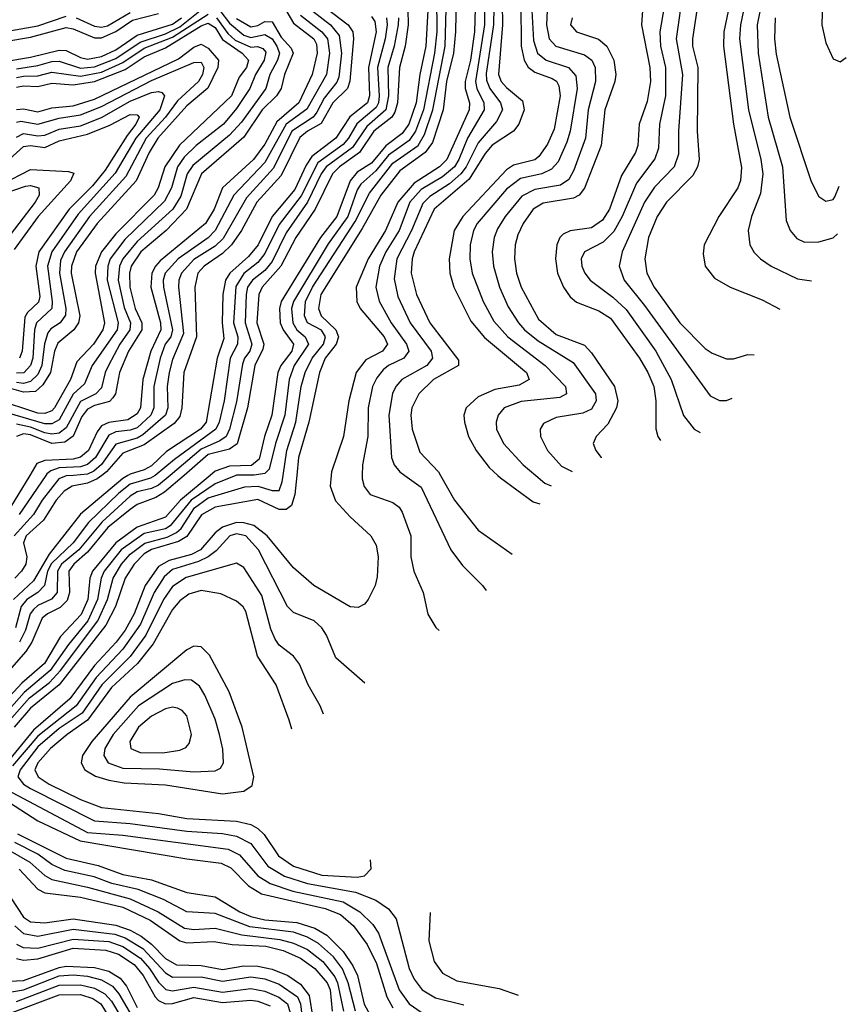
# Model space of a CAD drawing. Header units: inches. Extents: x 501365 to 657855, y 482276 to 547543.
# Tile 919 of 957: x 644259 to 646587, y 488509 to 491284. Entities that reach past the tile are written whole.
import ezdxf

# ---------------------------------------------------------------- set-up
doc = ezdxf.new("R2010")
doc.units = ezdxf.units.IN
doc.header["$MEASUREMENT"] = 0
doc.layers.add('A6448', color=7, linetype='Continuous')
doc.layers.add('A6449', color=7, linetype='Continuous')

msp = doc.modelspace()

# ---------------------------------------------------------------- linework, layer by layer
at = {"layer": 'A6448', "color": 5}
for points, elevation in [([(644795.7, 490000), (644712.2, 489930), (644670, 489882.1), (644590, 489854.2), (644530, 489809.8), (644464.1, 489730), (644456.9, 489710), (644450.7, 489650), (644432.5, 489607.5), (644374, 489546), (644329.3, 489470), (644265.6, 489414.4), (644207.7, 489352.3)], 4320), ([(644722, 490000), (644667.4, 489952.6), (644642.8, 489937.2), (644590, 489917.9), (644570, 489903.6), (644507.2, 489852.8), (644450, 489783.1), (644412.1, 489750), (644398, 489730), (644399.7, 489670), (644392.5, 489647.5), (644372.7, 489627.3), (644337.9, 489610), (644322.8, 489597.2), (644293.4, 489530), (644276.5, 489503.5), (644210, 489427.5)], 4280), ([(644868, 490000), (644810, 489976.2), (644742, 489930), (644682.5, 489857.5), (644670, 489849.6), (644610, 489835.7), (644544.6, 489790), (644497.5, 489730), (644488.7, 489710), (644478.1, 489650), (644451.3, 489590), (644396.4, 489523.6), (644344.8, 489450), (644271.7, 489388.3), (644215.7, 489324.3)], 4340), ([(644230, 489308.6), (644287, 489373), (644343.4, 489416.6), (644374.3, 489450), (644479.7, 489590), (644506.5, 489650), (644522.3, 489710), (644545.5, 489750), (644570, 489777.7), (644611.2, 489808.8), (644674.2, 489825.8), (644701.1, 489838.9), (644714, 489850), (644751.2, 489908.8), (644790, 489936.3), (644892.8, 489967.2), (644930, 489969.1), (644970, 489957.2), (644990, 489957.1), (644998.4, 489981.6), (645001.1, 490000)], 4360), ([(645136.7, 490000), (645133.9, 489970), (645148.5, 489928.5), (645190, 489883.1), (645248.4, 489830), (645263.2, 489803.2), (645269, 489770), (645266.3, 489713.7), (645260.6, 489690), (645240.8, 489650), (645230, 489636.9), (645212.6, 489627.4), (645190, 489629.9), (645087.2, 489690), (645030, 489739.6), (644956.3, 489830), (644918.3, 489858.3), (644890, 489866.5), (644870, 489867), (644830, 489854.2), (644810, 489838.3), (644768.4, 489790), (644742.7, 489777.3), (644679.7, 489760.3), (644650, 489743.4), (644612.6, 489690), (644581.6, 489610), (644556, 489564), (644530.5, 489529.5), (644470, 489463.7), (644400, 489370), (644297.9, 489282), (644230, 489198.8)], 4420), ([(644287.4, 490000), (644233.7, 489910)], 4120), ([(644564, 490000), (644550, 489991.3), (644430, 489890.2), (644341.9, 489778.1), (644297.7, 489702.3), (644242, 489650)], 4220), ([(644410.9, 490000), (644390, 489998.3), (644369.1, 489990), (644322.5, 489930), (644298.5, 489890), (644243.3, 489830)], 4160), ([(645039.5, 490000), (645034.1, 489945.9), (645025, 489915), (645010, 489903.5), (644990, 489903.5), (644930, 489931.7), (644810, 489910.3), (644771.4, 489888.6), (644730, 489827.7), (644706.1, 489813.9), (644630, 489790.9), (644610, 489778.4), (644581.7, 489750), (644556.3, 489710), (644528.7, 489630), (644501.8, 489578.2), (644370.1, 489409.9), (644290, 489343.6), (644243.6, 489290)], 4380), ([(644490.4, 490000), (644477.7, 489990), (644450, 489977.8), (644407.2, 489970), (644384.3, 489955.7), (644362.1, 489930), (644325.9, 489874.1), (644277.4, 489830), (644269.9, 489810), (644278.9, 489770), (644276.2, 489750), (644264.6, 489730), (644245, 489710)], 4180), ([(644640.9, 490000), (644640.4, 489999.6), (644628, 489992), (644570, 489975.4), (644538.7, 489950), (644453.2, 489866.8), (644410, 489809.4), (644348.6, 489751.4), (644337.3, 489730), (644329.2, 489690), (644309.9, 489670.1), (644279.4, 489650), (644263.3, 489630), (644247.7, 489570)], 4240), ([(644332.8, 490000), (644257.2, 489890)], 4140), ([(644682.5, 490000), (644650, 489972.6), (644630, 489963), (644590, 489953.6), (644570, 489941.5), (644491.1, 489868.9), (644425.7, 489790), (644377.1, 489750), (644365.6, 489730), (644364.8, 489670), (644348.6, 489651.4), (644310, 489633.2), (644297.9, 489622.1), (644289, 489610), (644275.9, 489564.1), (644258.7, 489530)], 4260), ([(645223.9, 490000), (645223.8, 489990), (645229, 489969), (645246.5, 489946.5), (645310, 489923.8), (645327.9, 489910), (645336.2, 489896.2), (645360.7, 489830), (645360.8, 489770), (645368.9, 489730), (645395.7, 489670), (645408.3, 489608.3), (645430.9, 489570.9), (645440.9, 489562.8)], 4440), ([(645343.9, 490000), (645390, 489966.4), (645473.1, 489790), (645506, 489746), (645562.6, 489690), (645572.7, 489675.4)], 4460), ([(645444.1, 490000), (645483.8, 489930), (645550, 489845.5), (645645.8, 489777.5)], 4480), ([(645606, 490000), (645613.4, 489993.4), (645705.3, 489925.3), (645723.7, 489919.3)], 4520), ([(645712.5, 490000), (645738.3, 489978.3), (645755.8, 489970.1)], 4540), ([(645231, 489414.7), (645150, 489485.3), (645123.6, 489550), (645110, 489570.5), (645088.9, 489590), (645030, 489613.8), (645013.8, 489630), (644932.1, 489790), (644896, 489830), (644870, 489835.6), (644851.4, 489830), (644812.5, 489787.5), (644789.6, 489770.4), (644763.1, 489756.9), (644690, 489734.2), (644665.8, 489714.2), (644637.5, 489670), (644599, 489581), (644550, 489509.7), (644474.2, 489430), (644417.9, 489350), (644310, 489265), (644238.9, 489181.1)], 4440), ([(645114.8, 489326.8), (645105.6, 489350), (645071.5, 489410), (645047.4, 489467.4), (645030.3, 489490.3), (644990, 489521.2), (644978.4, 489538.4), (644966.2, 489566.3), (644941, 489661), (644890, 489740.2), (644870, 489752.7), (644728.3, 489711.7), (644690, 489686.4), (644664.5, 489650), (644614.4, 489550), (644570.3, 489489.7), (644490.4, 489410), (644435.1, 489330), (644370, 489286.1), (644310, 489234.6), (644260.1, 489170), (644253.8, 489150), (644269.4, 489130), (644290, 489117.7), (644470, 489026.3), (644570, 489019), (644730, 488996.9), (644830, 488990.6), (644870, 488983.4), (644910, 488962.7), (644958.4, 488898.4), (645005.1, 488870), (645069.5, 488849.5), (645204.8, 488824.8), (645262.4, 488802.4), (645297.9, 488777.9), (645319.2, 488750), (645356.3, 488610), (645370, 488579.8), (645393, 488550), (645430, 488527.3), (645510, 488507.2)], 4460), ([(644770, 489675.2), (644735.4, 489664.7), (644710, 489646.3), (644690, 489621.6), (644634.8, 489525.2), (644591, 489470), (644518, 489402), (644449.8, 489310.2), (644392.4, 489270), (644345.5, 489230), (644309.8, 489190), (644301.5, 489170), (644310.8, 489150), (644342.1, 489130), (644430, 489086.4), (644490, 489064), (644650, 489046.8), (644730, 489032.6), (644870, 489024.9), (644910, 489016.2), (644930, 489005.1), (644947.9, 488987.9), (644987.8, 488927.8), (645030, 488898.4), (645110, 488873), (645210, 488867.4), (645230, 488871.1), (645249.5, 488890.5), (645247.3, 488916.6)], 4480), ([(645025.7, 489284.7), (645018.5, 489310), (644981.1, 489410), (644928.5, 489490), (644896.4, 489616.4), (644889, 489629), (644870, 489645.4), (644825.9, 489665.9), (644770, 489675.2)], 4480), ([(644193.2, 489130), (644450, 488993.4), (644550, 488986.1), (644846.1, 488946.1), (644878.5, 488930), (644930, 488870.9), (644964.2, 488850), (645028.2, 488828.2), (645170, 488798.3), (645217.4, 488770), (645253.8, 488733.8), (645269.8, 488710), (645327.8, 488550), (645356.5, 488510), (645390, 488487.3)], 4440), ([(644230, 489077.8), (644310, 489025.8), (644429.5, 488969.5), (644730, 488919.1), (644827, 488907), (644853.7, 488893.7), (644903.3, 488843.3), (644940.4, 488820.4), (645119.3, 488779.3), (645162.6, 488762.6), (645198.9, 488730), (645237.8, 488677.8), (645264.1, 488624.1), (645293.3, 488530), (645310, 488499.6)], 4420), ([(644252.8, 488990), (644390, 488921.4), (644480.2, 488900.2), (644550, 488874.6), (644630, 488859.9), (644730, 488824.1), (644810, 488812.1), (644879.4, 488770), (644910, 488756.6), (644950, 488747.4), (645039.9, 488739.9), (645090, 488723.4), (645124.1, 488704.1), (645170, 488658.3), (645197.9, 488617.9), (645210.4, 488590), (645229.8, 488509.8), (645251.3, 488470)], 4380), ([(644225.6, 488945.6), (644288, 488910), (644330, 488872.2), (644350, 488860.5), (644450, 488839.6), (644570, 488806.3), (644649.4, 488769.4), (644723.8, 488723.8), (644750, 488720), (644810, 488723.9), (644884.9, 488704.9), (644992, 488692), (645030, 488681.5), (645070, 488663.5), (645113.1, 488630), (645146.8, 488586.8), (645154.5, 488570), (645171.2, 488490)], 4340), ([(645204.5, 488490), (645184.4, 488570), (645168.8, 488608.8), (645142.7, 488642.7), (645100.7, 488680.7), (645070, 488698.1), (645030, 488712.3), (644907.5, 488727.5), (644810, 488765.1), (644730, 488770.1), (644664.1, 488804.1), (644592.6, 488832.6), (644518.4, 488850), (644468.8, 488868.8), (644386.5, 488886.5), (644350, 488902.8), (644310, 488932.7), (644245.3, 488965.3)], 4360), ([(644257.8, 488890), (644310, 488834), (644330, 488823.1), (644430, 488810.8), (644550, 488782.5), (644626.7, 488746.7), (644710, 488687.7), (644730, 488682.8), (644806.2, 488686.2), (644857.9, 488677.9), (644952.8, 488672.8), (645001, 488661), (645050, 488639.5), (645090.3, 488610.3), (645125.4, 488570), (645133.2, 488550), (645139.5, 488490)], 4320), ([(644216.2, 488836.2), (644270, 488754.8), (644290, 488741.8), (644330, 488739.2), (644410, 488750.5), (644530, 488732.1), (644570, 488718.3), (644600.9, 488700.9), (644630, 488678.8), (644670, 488638.3), (644700.6, 488620.6), (644770, 488618.9), (644830, 488607.4), (644890, 488617.2), (644930, 488616.9), (644970, 488608.2), (645014.4, 488590), (645050, 488565.5), (645074.4, 488534.4), (645085.1, 488470)], 4280), ([(645415.4, 488767.8), (645411.9, 488688.1), (645426.8, 488630), (645450, 488597), (645490, 488575.2), (645610, 488553.6), (645663.2, 488535.1)], 4480), ([(644245.4, 488730), (644270, 488708.4), (644310, 488701), (644410, 488720.5), (644527.2, 488707.2), (644556.6, 488696.6), (644606, 488666), (644670, 488597.7), (644690, 488586), (644770, 488586.8), (644830, 488573.9), (644910, 488586.6), (644950, 488580.8), (644990, 488565.6), (645041.5, 488530), (645050.4, 488510.4), (645054.8, 488470)], 4260), ([(644250, 488678.2), (644269.2, 488669.2), (644310, 488666.9), (644410, 488693.1), (644510, 488686.2), (644550, 488672.1), (644599.1, 488639.1), (644625.1, 488610), (644650, 488571.4), (644671.1, 488551.1), (644690, 488547.3), (644750, 488557.9), (644830, 488543.4), (644910, 488553.4), (644950, 488546.5), (644989, 488529), (645013.3, 488510), (645031.7, 488450)], 4240), ([(644250, 488638.1), (644270, 488633.6), (644310, 488637.6), (644410, 488667.4), (644502, 488662), (644537.8, 488650), (644581.4, 488621.4), (644606.6, 488590), (644640.3, 488530), (644650, 488519.5), (644670, 488510.2), (644690, 488511.6), (644750, 488528.1), (644830, 488514.6), (644910, 488520.7), (644930, 488518.2), (644965, 488505)], 4220), ([(644230, 488574.6), (644270, 488576.3), (644370, 488613.3), (644390, 488616.8), (644470, 488612.8), (644510, 488602.1), (644542.4, 488582.4), (644560, 488560), (644590, 488499.8)], 4180), ([(644230, 488542.9), (644270, 488550.3), (644370, 488589.2), (644410, 488591.9), (644450, 488588), (644490, 488578.1), (644520.5, 488560.5), (644538.8, 488538.8), (644589.9, 488450)], 4160), ([(644250, 488516.8), (644370, 488562.9), (644430, 488564), (644470, 488554.4), (644498.7, 488538.7), (644517.7, 488517.7), (644570, 488429.2)], 4140), ([(644230, 488483.4), (644370, 488536), (644430, 488536.5), (644465.4, 488525.4), (644487.7, 488510), (644550, 488408.9)], 4120)]:
    msp.add_lwpolyline(points, dxfattribs=dict(at, elevation=elevation))
for points, elevation in [([(644750, 489518.4), (644730, 489508.1), (644570, 489374.4), (644462, 489250), (644436.2, 489210), (644432.4, 489190), (644442.6, 489170), (644472.2, 489152.2), (644510, 489141.1), (644553.5, 489133.5), (644670, 489127.6), (644830, 489102.7), (644890, 489109.5), (644913.9, 489126.1), (644918.6, 489150), (644885.3, 489290), (644848.8, 489390), (644793.6, 489493.6), (644770, 489516.4)], 4520), ([(644724.1, 489424.1), (644690, 489413.2), (644593.4, 489350), (644522.7, 489270), (644498.8, 489230), (644496.2, 489210), (644508.3, 489190), (644550, 489174.6), (644652.8, 489172.7), (644750, 489164.6), (644810, 489167.4), (644825, 489175), (644833.1, 489190), (644831.3, 489228.7), (644822.3, 489270), (644810, 489312.7), (644780.9, 489380.9), (644766, 489406), (644743.1, 489423.1)], 4540), ([(644690, 489346.4), (644670, 489342.1), (644630, 489321.7), (644593.9, 489290), (644569.7, 489250), (644572.1, 489230), (644598.4, 489218.4), (644662.1, 489217.9), (644710, 489225.1), (644726.9, 489233.1), (644736.2, 489243.8), (644742.8, 489270), (644730, 489322.2), (644717.1, 489337.1), (644704, 489344)], 4560)]:
    msp.add_lwpolyline(points, close=True, dxfattribs=dict(at, elevation=elevation))
at = {"layer": 'A6449', "color": 5}
for points, elevation in [([(646318.2, 491410), (646289.8, 491270), (646287, 491230), (646311.8, 491030), (646347, 490890), (646352.4, 490850), (646345.6, 490794.4), (646320.6, 490730), (646311.3, 490690), (646315.9, 490650), (646328.3, 490628.3), (646345.8, 490610), (646375.9, 490590), (646450, 490553.9), (646489, 490548.5)], 4740), ([(646364.9, 491410), (646336.7, 491270), (646338.7, 491190), (646366.9, 491010), (646408, 490870), (646418.3, 490718.3), (646428.9, 490690), (646447.9, 490667.9), (646470, 490657.1), (646510, 490658.3), (646550, 490669.7), (646563, 490680.4)], 4760), ([(645074, 491354), (645184.4, 491270), (645197, 491250), (645198.9, 491230), (645189.2, 491110.8), (645182.6, 491090), (645141, 491050), (645108.4, 490991.6), (645069.8, 490970), (645048.1, 490951.9), (644995.2, 490844.8), (644926.7, 490770), (644883.5, 490690), (644855.7, 490650), (644830, 490625.4), (644778.5, 490590), (644761, 490570), (644752, 490530), (644757.5, 490390), (644721.4, 490290), (644716.1, 490190), (644710, 490166.3), (644694.1, 490145.9), (644610, 490085.9), (644550, 490062.3), (644503.2, 490010), (644490.4, 490000)], 4180), ([(645568.5, 491370), (645568.1, 491270), (645542.6, 491110), (645546.4, 491090), (645566.4, 491050), (645567.7, 491030), (645520, 490950), (645496.1, 490890), (645483.6, 490870), (645450, 490841.4), (645390, 490805.6), (645357.7, 490770), (645327.6, 490690), (645290.6, 490630), (645272.8, 490590), (645262.4, 490530), (645271.2, 490491.2), (645305.6, 490430), (645349, 490370), (645355.6, 490350), (645341.1, 490330), (645298, 490310), (645282.6, 490297.4), (645264.7, 490275.3), (645253.3, 490250), (645241.1, 490190), (645240.1, 490110), (645224.4, 490030), (645223.9, 490000)], 4440), ([(645596, 491370), (645593.8, 491270), (645573.1, 491133.1), (645573.7, 491113.7), (645583.4, 491090), (645613.4, 491050), (645619.1, 491030), (645602.4, 490997.6), (645550, 490937.6), (645516.5, 490870), (645501.8, 490850), (645470, 490821.8), (645414.4, 490785.6), (645394.2, 490765.8), (645362.6, 490690), (645321.7, 490610), (645313.7, 490553.7), (645323.8, 490503.7), (645359.4, 490430), (645418.3, 490350), (645421.7, 490330), (645406.2, 490310), (645335.7, 490270), (645318.4, 490250), (645309.1, 490230.9), (645298.7, 490170), (645306.8, 490050), (645314.2, 490030), (645330.1, 490010.1), (645343.9, 490000)], 4460), ([(646082.4, 491370), (646061.9, 491250), (646064.4, 491210), (646078.5, 491150), (646077.7, 491070), (646061.5, 490990), (646058.1, 490921.9), (646048.1, 490891.9), (645996.3, 490823.7), (645956.3, 490730), (645932.2, 490687.8), (645902.7, 490657.3), (645850.1, 490629.9), (645840.9, 490610), (645842.9, 490590), (645850.6, 490570), (645865.8, 490550), (645930, 490502), (645967.3, 490467.3), (646050.9, 490350), (646094.2, 490270), (646128.7, 490168.7), (646159, 490130), (646176, 490120.6)], 4640), ([(646127.8, 491370), (646108, 491230), (646126, 491130), (646114.6, 490970), (646115.1, 490904.9), (646102.6, 490870), (646047.5, 490812.5), (646019.4, 490770), (645956.3, 490630), (645947.2, 490590), (645961.6, 490550), (646018.7, 490478.7), (646203.9, 490223.9), (646230, 490211.2), (646250, 490210.6), (646266, 490217.2)], 4660), ([(646521.3, 491370), (646518.3, 491270), (646530, 491219.5), (646550, 491174), (646570, 491165.7), (646587.3, 491177.4)], 4820), ([(644250, 491146.3), (644310, 491155), (644350, 491166.2), (644370, 491167.4), (644430, 491148), (644470, 491151.4), (644530, 491175.1), (644598.7, 491221.3), (644670, 491244.5), (644710, 491264.2), (644790, 491328.2)], 4060), ([(645433.5, 491350), (645433.6, 491250), (645427.9, 491190), (645396.3, 491030), (645374, 490970), (645355.8, 490944.2), (645297.9, 490902.1), (645261.9, 490858.1), (645219.6, 490820.4), (645210, 490804.8), (645183.1, 490730), (645127.6, 490652.4), (645029.9, 490490), (645024.3, 490470), (645028.1, 490430), (645039.9, 490410), (645063.3, 490390), (645072.7, 490370), (645032.1, 490310), (645018.1, 490270), (645005.9, 490170), (644979.2, 490090), (644962.1, 490017.9), (644950, 490005), (644919.8, 490000.2), (644870, 490000.8), (644868, 490000)], 4340), ([(645001.1, 490000), (645011.2, 490070), (645036.8, 490150), (645052.3, 490250), (645062.9, 490290), (645082.5, 490330), (645114.8, 490370), (645120.7, 490390), (645108.9, 490408.9), (645070, 490430.1), (645061.5, 490450), (645064.3, 490490), (645083.5, 490530), (645204.3, 490715.7), (645244.3, 490795.7), (645310, 490879.6), (645381.2, 490930), (645399.7, 490960.3), (645423.1, 491030), (645457.7, 491210), (645461.4, 491350)], 4360), ([(645488.5, 491350), (645486.9, 491250), (645481.2, 491190), (645461.6, 491110), (645452.3, 491030), (645421.6, 490938.5), (645401.5, 490910), (645330, 490858.3), (645276.3, 490790), (645223.8, 490696.2), (645107.5, 490510), (645100.9, 490470), (645108.6, 490450), (645149.5, 490410), (645157.1, 490390), (645150.3, 490370), (645119.8, 490330), (645103.4, 490290), (645073.7, 490150), (645044.5, 490050), (645039.5, 490000)], 4380), ([(645543.1, 491350), (645540.3, 491250), (645528.9, 491170), (645513.6, 491110), (645513.4, 491090), (645525.8, 491050), (645525.1, 491030), (645462.3, 490890), (645441.1, 490870), (645370, 490823.2), (645324.2, 490770), (645289.7, 490690), (645240.8, 490610), (645207.2, 490530), (645208.9, 490490), (645217.9, 490470), (645285.8, 490390), (645295, 490370), (645280.8, 490350), (645234.1, 490325.9), (645207.2, 490290), (645186, 490210), (645171.1, 490110), (645137.6, 490010), (645136.7, 490000)], 4420), ([(645618.5, 491330), (645618.8, 491270), (645607.4, 491130), (645615.4, 491110), (645630, 491093.2), (645675.6, 491055.6), (645679.9, 491030), (645665.1, 490990), (645650.4, 490970), (645589.5, 490930.5), (645570, 490907.1), (645524.8, 490835.2), (645426.3, 490750), (645370.5, 490630), (645364.4, 490610), (645361.7, 490570), (645377.1, 490510), (645413.9, 490430), (645494.9, 490325.1), (645494.7, 490310), (645424.9, 490270), (645383, 490230), (645363.9, 490190), (645360.9, 490170), (645364.5, 490130), (645385.7, 490065.7), (645438.4, 490010), (645444.1, 490000)], 4480), ([(645670.3, 491329.7), (645671.8, 491210), (645679.9, 491170), (645690.9, 491150.9), (645710, 491136.6), (645759, 491119), (645771.1, 491111.1), (645778, 491098), (645781.2, 491070), (645764.4, 490975.6), (645746.1, 490933.9), (645721.5, 490898.5), (645710, 490889.5), (645650, 490874), (645630, 490861.4), (645507.7, 490730), (645483.1, 490690), (645468.7, 490610), (645470.9, 490570), (645481.9, 490530), (645530, 490434.4), (645568.2, 490388.2), (645686.2, 490290), (645693.9, 490270), (645665.8, 490254.2), (645597.6, 490242.4), (645550, 490221.2), (645516.8, 490190), (645510.5, 490170), (645511.8, 490150), (645523.7, 490110), (645545.1, 490070), (645581.7, 490021.7), (645606, 490000)], 4520), ([(646169.4, 491330), (646153.9, 491230), (646154.5, 491210), (646169, 491150), (646167.4, 490970), (646172.7, 490890), (646168.5, 490870), (646155.1, 490844.9), (646081.2, 490770), (646055, 490730), (646030.4, 490670), (646019.6, 490610), (646025.2, 490570), (646046.2, 490530), (646118.1, 490430), (646190, 490357.9), (646210, 490344.2), (646250, 490328.4), (646270, 490328.6), (646310, 490340.5), (646328.3, 490339.6)], 4680), ([(646262.8, 491350), (646242.7, 491250), (646241.3, 491210), (646269.8, 490990.2), (646292.2, 490867.8), (646289.2, 490830.8), (646281.6, 490810), (646228.7, 490730), (646187, 490650), (646184, 490624), (646190.1, 490590.1), (646215.8, 490555.8), (646260.3, 490530), (646350, 490494.9), (646400.4, 490468.2)], 4720), ([(644138.3, 491210), (644290, 491234.8), (644390, 491261.9), (644410, 491259), (644470, 491233), (644490, 491233.5), (644530, 491251), (644577.3, 491282.7), (644650, 491301.8)], 4120), ([(644822.6, 491310), (644850, 491274.3), (644890, 491240.3), (644910, 491234), (644950, 491242.5), (644970, 491230.3), (644983.5, 491210), (644990.8, 491190), (644985.3, 491170), (644963.4, 491130), (644952.1, 491090), (644884.1, 490995.9), (644850, 490959.2), (644746.4, 490873.6), (644730.4, 490849.6), (644712.9, 490787.1), (644690.2, 490750), (644590, 490658.8), (644549.5, 490610), (644540.4, 490590), (644536.3, 490550), (644553.2, 490473.2), (644571, 490430), (644569.7, 490410), (644541.4, 490370), (644509.4, 490310), (644499.7, 490290), (644490, 490247.1), (644473.8, 490230), (644430, 490207.9), (644390, 490134.4), (644370, 490118.7), (644350, 490115.8), (644330, 490119.9), (644290, 490136.2), (644250, 490144.2)], 4060), ([(644250, 491121.4), (644270, 491125.3), (644310, 491125.8), (644350, 491136), (644430, 491124.7), (644490, 491136.6), (644550, 491163.5), (644610, 491203.8), (644690, 491235.4), (644790, 491300.3)], 4040), ([(645002.6, 491322.6), (645030, 491274.8), (645087.6, 491230), (645095.4, 491215.4), (645096.6, 491190), (645082.8, 491130), (645045.7, 491050), (644983.7, 490996.3), (644950, 490933.1), (644917.3, 490890), (644830, 490810), (644806.7, 490750), (644782.4, 490710), (644655.2, 490604.8), (644641.3, 490590), (644631.1, 490570), (644628.2, 490530), (644656.1, 490430), (644656.5, 490410), (644628.8, 490350), (644605.9, 490270), (644599.3, 490190), (644590, 490173.4), (644563.5, 490156.5), (644510, 490149.2), (644490, 490139.8), (644477.2, 490122.8), (644453, 490070), (644430, 490051.3), (644410, 490046.1), (644330, 490041.5), (644307, 490033), (644287.4, 490000)], 4120), ([(645050, 491297.4), (645110.4, 491250.4), (645126.5, 491230), (645131.4, 491190), (645123, 491130), (645068.2, 491031.8), (645010, 490990), (644950, 490882.1), (644862.3, 490790), (644809.8, 490690), (644790, 490669.8), (644705.9, 490610), (644669.2, 490570), (644663.4, 490550), (644663.9, 490530), (644689.2, 490410), (644684.5, 490390), (644669.1, 490370), (644655.1, 490330), (644636.9, 490250), (644637, 490190), (644628.1, 490170), (644590, 490134.3), (644570, 490127.2), (644530, 490122.7), (644510, 490113.6), (644472.3, 490050), (644450, 490030.3), (644430, 490024.2), (644370, 490020.8), (644346.8, 490013.2), (644335.7, 490004.3), (644332.8, 490000)], 4140), ([(645064.4, 491324.4), (645134.6, 491270), (645159.4, 491239.4), (645165.1, 491190), (645157.7, 491122.3), (645152.1, 491107.9), (645116.3, 491063.6), (645096.5, 491023.5), (645085.7, 491010), (645025.3, 490970), (644974.3, 490865.7), (644897.7, 490782.3), (644832, 490668), (644810, 490646), (644750, 490608.3), (644714.8, 490570), (644707.5, 490550), (644706.7, 490530), (644720.6, 490399.4), (644690, 490326.5), (644680.1, 490290), (644674.9, 490250), (644676.2, 490190), (644669.8, 490170), (644606.1, 490113.9), (644590, 490104.8), (644530, 490088.3), (644489.6, 490030.5), (644468.1, 490011.9), (644450, 490003.1), (644410.9, 490000)], 4160), ([(644418.1, 491290), (644470, 491266.3), (644490, 491263.3), (644506.9, 491266.9), (644570, 491304.6)], 4140), ([(645352.7, 491312.7), (645353.6, 491270), (645344.6, 491210), (645328.5, 491150), (645323.1, 491050), (645316.2, 491023.8), (645307.6, 491010), (645256.2, 490970), (645215.9, 490910), (645159.5, 490870), (645140, 490850), (645091.5, 490750), (645037, 490670), (644995, 490590), (644942, 490530), (644932.3, 490510), (644927.2, 490430), (644946.4, 490370), (644944.4, 490355.6), (644921.1, 490310), (644901.2, 490190), (644871.3, 490088.7), (644850, 490073.8), (644790, 490059.2), (644722, 490000)], 4280), ([(645408.5, 491310), (645403.1, 491210), (645386.2, 491130), (645375.4, 491050), (645355.1, 490990), (645336.3, 490963.7), (645290, 490928.9), (645250, 490880.2), (645210, 490854.2), (645190, 490830), (645152.5, 490730), (645106.2, 490670), (644995.3, 490490), (644990.9, 490470), (644992.8, 490430), (645001.7, 490410), (645030.4, 490370), (645025.8, 490350), (644994.4, 490310), (644986.6, 490290), (644969.3, 490170), (644948.5, 490110), (644934, 490046), (644911.9, 490028.1), (644850, 490025.7), (644810, 490012), (644795.7, 490000)], 4320), ([(645702, 491310), (645706, 491226), (645717.9, 491190), (645741.8, 491170), (645804.5, 491150), (645826, 491126), (645829.1, 491090), (645809.6, 490970), (645800.4, 490939.6), (645776.2, 490883.8), (645757.4, 490862.6), (645730, 490850), (645670, 490836.6), (645630, 490806.8), (645547.7, 490710), (645537.6, 490690), (645528, 490650), (645526.7, 490610), (645533.3, 490570), (645564.2, 490490), (645594.5, 490434.5), (645633.8, 490390), (645739.3, 490310), (645796.7, 490250), (645799, 490230), (645780.4, 490219.6), (645671.8, 490208.2), (645623.5, 490190), (645606.5, 490170), (645600.8, 490150), (645602.3, 490130), (645622, 490090), (645676.9, 490030), (645712.5, 490000)], 4540), ([(645744.7, 491310), (645743.1, 491270), (645750.8, 491230.7), (645769.6, 491210), (645850, 491185.2), (645870.2, 491170.2), (645880.4, 491150), (645881.4, 491110), (645860.5, 491030), (645853.1, 490950), (645820, 490860.1), (645805.7, 490834.3), (645782.2, 490817.8), (645710, 490805.6), (645673.2, 490786.8), (645626.7, 490730), (645604.8, 490695.2), (645595.3, 490670), (645589.7, 490630), (645593.2, 490590), (645610.7, 490530), (645635, 490475), (645663.8, 490430), (645680.9, 490410), (645719, 490379), (645817.7, 490317.7), (645880.9, 490230), (645882.9, 490210), (645870, 490186.4), (645845, 490175), (645770, 490163.4), (645734.2, 490145.8), (645725.1, 490130), (645725.9, 490110), (645745.4, 490070), (645785.6, 490025.6), (645814.9, 490010.8)], 4560), ([(646013.4, 491310), (646010.6, 491270), (646033.6, 491150), (646035.7, 491110), (646026.7, 491053.3), (646003.7, 490990), (646000.1, 490930), (645994, 490910), (645954.6, 490845.4), (645920.6, 490750), (645900.4, 490719.6), (645870, 490697.9), (645810, 490689.3), (645790, 490679.9), (645780.8, 490670), (645771.7, 490650), (645768.1, 490610), (645774.2, 490570), (645790.4, 490530), (645810, 490503.1), (645827.7, 490487.7), (645890, 490464.1), (645923, 490443), (646005, 490330), (646028.4, 490290), (646044.9, 490250), (646050.9, 490210), (646051.2, 490131.2), (646056.3, 490110), (646063.9, 490097.8)], 4620), ([(644150, 491238.5), (644310, 491266.7), (644390, 491294.4)], 4140), ([(644150, 491155.6), (644290, 491178.7), (644370, 491198.5), (644390, 491197.3), (644430, 491177.7), (644450, 491173), (644490, 491180.4), (644530, 491199.4), (644590, 491240.8), (644690, 491272), (644714.9, 491290)], 4080), ([(644250, 491093.9), (644270, 491098.2), (644310, 491095.6), (644350, 491105.2), (644410, 491100.6), (644470, 491110.1), (644555.9, 491144.1), (644610, 491179.3), (644670, 491205.3), (644770, 491267.4), (644790, 491274.5), (644810, 491262.6), (644830, 491228.3), (644886.2, 491190), (644904, 491170), (644897.6, 491150), (644877.7, 491122.3), (644855.8, 491070), (644709.3, 490930.7), (644668.2, 490870), (644649.5, 490810.5), (644638, 490790), (644530, 490680.4), (644489.1, 490630), (644472.6, 490590), (644471.4, 490570), (644498.4, 490430), (644493.7, 490410), (644466.7, 490370), (644419.9, 490320.1), (644402.3, 490270), (644356.9, 490190), (644350, 490182.1), (644330, 490174), (644310, 490175.7), (644190, 490215)], 4020), ([(644813.7, 491290), (644845.2, 491245.2), (644866.4, 491226.4), (644910, 491207.3), (644928.7, 491208.7), (644943.5, 491203.5), (644952.4, 491192.4), (644948.1, 491170), (644923.6, 491130), (644907.5, 491090), (644870, 491034), (644833.4, 490990), (644756.4, 490930), (644722.8, 490897.2), (644703.5, 490870), (644686.6, 490810), (644667.4, 490772.6), (644555.5, 490664.5), (644514.4, 490610), (644507, 490590), (644505.4, 490550), (644536.5, 490430), (644533.5, 490410), (644463.6, 490310), (644441.6, 490258.4), (644410, 490228.8), (644370, 490156.8), (644350, 490145.1), (644330, 490145.1), (644223.4, 490176.6)], 4040), ([(644870, 491287.6), (644910, 491264.2), (644930, 491268.3), (644950, 491279.3), (644970, 491278.5), (644995.4, 491235.4), (645024, 491204), (645029.3, 491190), (645004.6, 491130), (644995.4, 491090), (644982.4, 491070), (644942.1, 491030), (644890, 490953.6), (644771.2, 490850), (644728.5, 490750), (644671.3, 490690), (644600.6, 490630), (644573.1, 490590), (644568.1, 490570), (644569, 490530), (644584.4, 490470), (644602.7, 490430), (644603.5, 490410), (644565.9, 490350), (644540.7, 490290), (644528.7, 490230), (644521.8, 490218.2), (644511.8, 490208.2), (644470, 490197), (644450, 490186.9), (644433.9, 490166.1), (644409.5, 490110.6), (644386.6, 490093.4), (644350, 490089.4), (644290, 490113.8), (644270, 490116.9), (644250.4, 490109.6)], 4080), ([(645250, 491293.1), (645259, 491279), (645262.8, 491250), (645241.7, 491150), (645244.6, 491070), (645238.5, 491050), (645189.1, 491010.9), (645149.3, 490950.7), (645081.7, 490898.3), (645065.8, 490874.2), (645034.1, 490805.9), (644970, 490729.9), (644930.7, 490649.3), (644903.2, 490616.8), (644851, 490570), (644838.4, 490550), (644831, 490510), (644829.4, 490430), (644834.5, 490385.5), (644815.4, 490330), (644784.8, 490150), (644768.5, 490130), (644672.4, 490067.6), (644630, 490027.2), (644610, 490015.7), (644570, 490003.7), (644564, 490000)], 4220), ([(645291.9, 491290), (645293.9, 491270), (645288.3, 491230), (645266.8, 491150), (645271.6, 491070), (645269.7, 491050), (645262.9, 491037.1), (645208.8, 490991.2), (645185.6, 490950), (645170, 490932.6), (645099.1, 490880.9), (645052.1, 490787.9), (644990, 490706.8), (644950, 490625.4), (644930, 490599.6), (644890, 490568.6), (644867.5, 490532.5), (644861.4, 490430), (644873.1, 490390), (644872.9, 490370), (644852.3, 490330), (644834.9, 490210), (644821.1, 490150), (644812, 490130), (644694.9, 490045.1), (644640.9, 490000)], 4240), ([(645325.8, 491290), (645324.7, 491270), (645313.6, 491210), (645295.6, 491150), (645297.7, 491070), (645290.8, 491030), (645236.5, 490983.5), (645196.2, 490923.8), (645122, 490870), (645108.2, 490850), (645070.1, 490769.9), (645010, 490683.3), (644970, 490602.6), (644950, 490577.2), (644914.8, 490550), (644901.2, 490530), (644896.6, 490510), (644894.2, 490430), (644912.9, 490370), (644907.1, 490350), (644891.9, 490330), (644886.5, 490313.5), (644870, 490207.5), (644849.8, 490130.2), (644840.4, 490110), (644822.6, 490097.4), (644770, 490073.8), (644682.5, 490000)], 4260), ([(645814.8, 491290), (645810.1, 491270), (645827, 491250), (645889.6, 491229.6), (645912.5, 491210), (645932.8, 491170), (645937.8, 491130), (645935.4, 491110), (645906.9, 491030), (645896.5, 490930), (645850.4, 490809.6), (645834.7, 490790), (645819, 490781), (645733.1, 490766.9), (645705.7, 490750), (645677.3, 490710), (645662.5, 490677.5), (645654.7, 490650), (645653, 490610), (645658.6, 490570), (645671.2, 490530), (645720.7, 490440.7), (645770, 490397.4), (645850, 490367.4), (645870, 490345.3), (645934.2, 490250), (645943.6, 490210), (645940.3, 490190), (645915.3, 490144.7), (645882.5, 490110), (645874.8, 490090), (645882, 490070), (645896.8, 490050), (645897.3, 490049.5)], 4580), ([(646386.8, 491290), (646385, 491230), (646390, 491187.4), (646428.4, 491010), (646488.1, 490828.1), (646510, 490786.4), (646530, 490772.8), (646550, 490777.7), (646554.6, 490785.4), (646567, 490814.9)], 4780), ([(644250, 491031.3), (644270, 491033.1), (644310, 491025), (644350, 491036), (644410, 491041.5), (644470, 491059.9), (644706.4, 491173.6), (644750, 491206.5), (644770, 491215.6), (644790, 491204.4), (644819, 491170), (644816.8, 491150), (644788.9, 491091.1), (644730, 491041.8), (644648.5, 490950), (644623.6, 490910), (644587.4, 490830), (644477.2, 490710), (644419.5, 490630), (644404.8, 490590), (644404.4, 490570), (644429, 490450), (644425.2, 490430), (644412, 490410), (644367, 490373), (644357.3, 490350), (644346, 490290), (644324.6, 490255.4), (644303.5, 490236.5), (644270, 490234.1), (644230, 490246.1)], 3980), ([(644250, 490995.1), (644262, 490998), (644310, 490989.9), (644370, 491006.7), (644430, 491015.9), (644490, 491039.4), (644630, 491112.7), (644750, 491164.1), (644770, 491164.6), (644777.8, 491150), (644773.8, 491130), (644762.9, 491110), (644704, 491056), (644669.9, 491010), (644615.7, 490950), (644557.9, 490842.1), (644455.8, 490730), (644384.9, 490630), (644374.5, 490605.5), (644371.3, 490570), (644389.4, 490470.6), (644388.2, 490451.8), (644373.3, 490430), (644346.7, 490413.3), (644338.3, 490401.7), (644328.9, 490371.1), (644321.8, 490310), (644310, 490284.7), (644290, 490264.8), (644270, 490259.2), (644250, 490262)], 3960), ([(644250, 490952.9), (644270, 490963.5), (644310, 490957), (644330, 490958.7), (644370, 490976.2), (644430, 490984.9), (644490, 491008.6), (644570, 491054.4), (644630, 491079.3), (644650, 491082.4), (644659.4, 491079.4), (644667.1, 491070), (644654.1, 491030), (644586.1, 490950), (644528.1, 490851.9), (644424, 490736), (644349.3, 490630), (644337.5, 490590), (644350.7, 490490), (644349.5, 490470.5), (644306.3, 490430), (644300.5, 490410), (644295.8, 490330), (644290, 490309.7), (644270.6, 490289.4), (644250, 490288.1)], 3940), ([(644230, 490890.9), (644270, 490927.2), (644290, 490929.9), (644330, 490924.5), (644370, 490943.2), (644450, 490961.3), (644513.2, 490986.8), (644570, 491016.9), (644590, 491016), (644595.2, 491010), (644586.2, 490990), (644561.7, 490958.3), (644500.2, 490859.8), (644464.2, 490815.8), (644398.5, 490750), (644313.3, 490630), (644304.2, 490590), (644316.2, 490503.8), (644312.1, 490487.9), (644281.2, 490458.8), (644274, 490446), (644266.1, 490350), (644258.7, 490330)], 3920), ([(644210, 490821.1), (644290, 490862.3), (644396.5, 490856.5), (644411.3, 490851.3), (644402.3, 490830), (644311, 490730), (644243.5, 490636.5)], 3880), ([(644190, 490785.9), (644275.4, 490815.4), (644290, 490817.2), (644312.9, 490810), (644314.4, 490790), (644302.3, 490770), (644210.3, 490649.7)], 3860)]:
    msp.add_lwpolyline(points, dxfattribs=dict(at, elevation=elevation))

doc.saveas('drawing.dxf')
